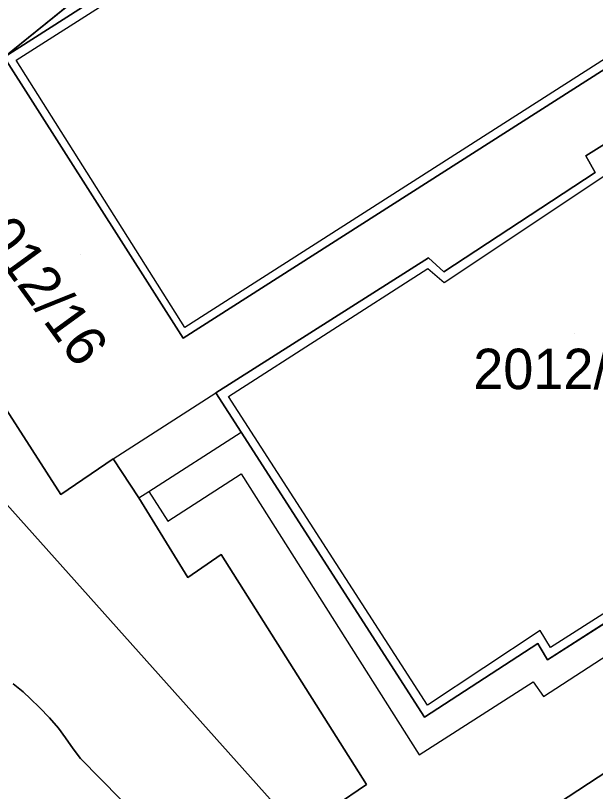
# Model space of a CAD drawing. Extents: x -263423 to -261326, y -1240067 to -1237864.
# Drawn here: x -262201.44 to -262172.74, y -1239614.88 to -1239576.5 of the extents above; entities that cross this region are included whole.
import ezdxf

# ---------------------------------------------------------------- set-up
doc = ezdxf.new("R2010")
doc.units = 0
for name, color, linetype in [('body_kn', 7, 'Continuous'), ('kladpar_druhypozemkov', 7, 'Continuous'), ('kladpar_hranice', 7, 'Continuous'), ('kladpar_parcelnecisla', 7, 'Continuous'), ('kladpar_plochy', 7, 'Continuous'), ('zappar_hrandruhpozemk', 7, 'Continuous')]:
    doc.layers.add(name, color=color, linetype=linetype)

msp = doc.modelspace()

# ---------------------------------------------------------------- linework, layer by layer
at = {"layer": 'body_kn'}
for p, q in [((-262201.41, -1239578.71), (-262201.41, -1239578.71)), ((-262173.21, -1239583.44), (-262173.21, -1239583.44)), ((-262172.75, -1239584.26), (-262172.75, -1239584.26)), ((-262181.01, -1239588.49), (-262181.01, -1239588.49)), ((-262181.04, -1239589.02), (-262181.04, -1239589.02)), ((-262180.25, -1239589.18), (-262180.25, -1239589.18)), ((-262180.23, -1239589.7), (-262180.23, -1239589.7)), ((-262193.06, -1239591.94), (-262193.06, -1239591.94)), ((-262193.15, -1239592.46), (-262193.15, -1239592.46)), ((-262191.53, -1239595.17), (-262191.53, -1239595.17)), ((-262191.53, -1239595.17), (-262191.53, -1239595.17)), ((-262190.9, -1239595.35), (-262190.9, -1239595.35)), ((-262190.28, -1239597.1), (-262190.28, -1239597.1)), ((-262196.61, -1239598.42), (-262196.61, -1239598.42)), ((-262196.61, -1239598.42), (-262196.61, -1239598.42)), ((-262190.27, -1239599.17), (-262190.27, -1239599.17)), ((-262199.19, -1239600.19), (-262199.19, -1239600.19)), ((-262195.33, -1239600.35), (-262195.33, -1239600.35)), ((-262195.33, -1239600.35), (-262195.33, -1239600.35)), ((-262194.85, -1239600.04), (-262194.85, -1239600.04)), ((-262193.91, -1239601.51), (-262193.91, -1239601.51)), ((-262191.27, -1239603.15), (-262191.27, -1239603.15)), ((-262192.91, -1239604.3), (-262192.91, -1239604.3)), ((-262175.47, -1239606.91), (-262175.47, -1239606.91)), ((-262175.6, -1239607.55), (-262175.6, -1239607.55)), ((-262175.47, -1239607.76), (-262175.47, -1239607.76)), ((-262174.96, -1239607.76), (-262174.96, -1239607.76)), ((-262175.12, -1239608.37), (-262175.12, -1239608.37)), ((-262175.83, -1239609.45), (-262175.83, -1239609.45)), ((-262201.06, -1239609.94), (-262201.06, -1239609.94)), ((-262200.7, -1239610.3), (-262200.7, -1239610.3)), ((-262175.32, -1239610.18), (-262175.32, -1239610.18)), ((-262200.25, -1239610.72), (-262200.25, -1239610.72)), ((-262181.06, -1239610.61), (-262181.06, -1239610.61)), ((-262199.75, -1239611.24), (-262199.75, -1239611.24)), ((-262181.2, -1239611.2), (-262181.2, -1239611.2)), ((-262199.32, -1239611.75), (-262199.32, -1239611.75)), ((-262198.97, -1239612.22), (-262198.97, -1239612.22)), ((-262198.58, -1239612.76), (-262198.58, -1239612.76)), ((-262181.46, -1239613.06), (-262181.46, -1239613.06)), ((-262198.23, -1239613.24), (-262198.23, -1239613.24)), ((-262184.07, -1239614.53), (-262184.07, -1239614.53))]:
    msp.add_line(p, q, dxfattribs=at)
at = {"layer": 'kladpar_druhypozemkov'}
for p, q in [((-262198.22, -1239588.31), (-262198.22, -1239588.31)), ((-262173.8, -1239592.21), (-262173.8, -1239592.21))]:
    msp.add_line(p, q, dxfattribs=at)
at = {"layer": 'kladpar_hranice'}
for points in [[(-262172.53, -1239554.74), (-262202, -1239578.57), (-262209.29, -1239584.5), (-262209.65, -1239583.94), (-262210.92, -1239581.88), (-262212.61, -1239580.12), (-262222.22, -1239576.24), (-262217.07, -1239572.94)], [(-262147, -1239597.8), (-262159.32, -1239605.61), (-262156.38, -1239610.4), (-262163.04, -1239614.79), (-262166.19, -1239609.97), (-262182.47, -1239620.63), (-262185.67, -1239615.62), (-262184.07, -1239614.53), (-262191.27, -1239603.15), (-262192.91, -1239604.3), (-262195.33, -1239600.35), (-262196.61, -1239598.42), (-262199.19, -1239600.19), (-262209.29, -1239584.5), (-262202, -1239578.57), (-262193.15, -1239592.46), (-262164.33, -1239574.06), (-262173.21, -1239560.18), (-262202, -1239578.57), (-262172.53, -1239554.74), (-262158.3, -1239578.73)], [(-262202, -1239578.57), (-262173.21, -1239560.18), (-262164.33, -1239574.06), (-262193.15, -1239592.46), (-262202, -1239578.57)], [(-262191.53, -1239595.17), (-262181.01, -1239588.49), (-262180.25, -1239589.18), (-262172.75, -1239584.26), (-262173.21, -1239583.44), (-262162.34, -1239576.65), (-262152.3, -1239592.7), (-262157.87, -1239596.21), (-262157.42, -1239597.01), (-262175.12, -1239608.37), (-262175.47, -1239607.76), (-262175.6, -1239607.55), (-262181.2, -1239611.2), (-262190.28, -1239597.1), (-262191.53, -1239595.17)], [(-262162.34, -1239576.65), (-262173.21, -1239583.44), (-262172.75, -1239584.26), (-262180.25, -1239589.18), (-262181.01, -1239588.49), (-262191.53, -1239595.17), (-262190.28, -1239597.1), (-262181.2, -1239611.2), (-262175.6, -1239607.55), (-262175.47, -1239607.76), (-262175.12, -1239608.37), (-262157.42, -1239597.01), (-262157.87, -1239596.21), (-262152.3, -1239592.7), (-262162.34, -1239576.65)], [(-262164.49, -1239642.48), (-262164.87, -1239642.06), (-262213.38, -1239587.82), (-262209.29, -1239584.5), (-262199.19, -1239600.19), (-262196.61, -1239598.42), (-262195.33, -1239600.35), (-262192.91, -1239604.3), (-262191.27, -1239603.15), (-262184.07, -1239614.53), (-262185.67, -1239615.62), (-262182.47, -1239620.63), (-262166.19, -1239609.97), (-262163.04, -1239614.79), (-262156.38, -1239610.4), (-262159.32, -1239605.61), (-262147, -1239597.8), (-262137.26, -1239614.22), (-262137.96, -1239614.67), (-262132.87, -1239623.26), (-262164.49, -1239642.48)], [(-262213.38, -1239587.82), (-262164.87, -1239642.06)], [(-262195.26, -1239616.26), (-262198.23, -1239613.24), (-262198.58, -1239612.76), (-262198.97, -1239612.22), (-262199.32, -1239611.75), (-262199.75, -1239611.24), (-262200.25, -1239610.72), (-262200.7, -1239610.3), (-262201.06, -1239609.94), (-262201.55, -1239609.55)], [(-262201.55, -1239609.55), (-262201.06, -1239609.94), (-262200.7, -1239610.3), (-262200.25, -1239610.72), (-262199.75, -1239611.24), (-262199.32, -1239611.75), (-262198.97, -1239612.22), (-262198.58, -1239612.76), (-262198.23, -1239613.24), (-262195.26, -1239616.26)]]:
    msp.add_lwpolyline(points, dxfattribs=at)
at = {"layer": 'kladpar_plochy'}
for p, q in [((-262172.53, -1239554.74), (-262202, -1239578.57)), ((-262202, -1239578.57), (-262172.53, -1239554.74)), ((-262173.21, -1239560.18), (-262202, -1239578.57)), ((-262193.15, -1239592.46), (-262164.33, -1239574.06)), ((-262162.34, -1239576.65), (-262173.21, -1239583.44)), ((-262202, -1239578.57), (-262193.15, -1239592.46)), ((-262173.21, -1239583.44), (-262172.75, -1239584.26)), ((-262172.75, -1239584.26), (-262180.25, -1239589.18)), ((-262199.19, -1239600.19), (-262209.29, -1239584.5)), ((-262181.01, -1239588.49), (-262191.53, -1239595.17)), ((-262180.25, -1239589.18), (-262181.01, -1239588.49)), ((-262191.53, -1239595.17), (-262190.28, -1239597.1)), ((-262190.28, -1239597.1), (-262181.2, -1239611.2)), ((-262175.12, -1239608.37), (-262157.42, -1239597.01)), ((-262196.61, -1239598.42), (-262199.19, -1239600.19)), ((-262195.33, -1239600.35), (-262196.61, -1239598.42)), ((-262192.91, -1239604.3), (-262195.33, -1239600.35)), ((-262191.27, -1239603.15), (-262192.91, -1239604.3)), ((-262184.07, -1239614.53), (-262191.27, -1239603.15)), ((-262181.2, -1239611.2), (-262175.6, -1239607.55)), ((-262175.6, -1239607.55), (-262175.47, -1239607.76)), ((-262175.47, -1239607.76), (-262175.12, -1239608.37)), ((-262166.19, -1239609.97), (-262182.47, -1239620.63)), ((-262185.67, -1239615.62), (-262184.07, -1239614.53))]:
    msp.add_line(p, q, dxfattribs=at)
for points in [[(-262202, -1239578.57), (-262173.21, -1239560.18), (-262164.33, -1239574.06), (-262193.15, -1239592.46)], [(-262191.53, -1239595.17), (-262181.01, -1239588.49), (-262180.25, -1239589.18), (-262172.75, -1239584.26), (-262173.21, -1239583.44), (-262162.34, -1239576.65), (-262152.3, -1239592.7), (-262157.87, -1239596.21), (-262157.42, -1239597.01), (-262175.12, -1239608.37), (-262175.47, -1239607.76), (-262175.6, -1239607.55), (-262181.2, -1239611.2), (-262190.28, -1239597.1)], [(-262164.49, -1239642.48), (-262164.87, -1239642.06), (-262213.38, -1239587.82), (-262209.29, -1239584.5), (-262199.19, -1239600.19), (-262196.61, -1239598.42), (-262195.33, -1239600.35), (-262192.91, -1239604.3), (-262191.27, -1239603.15), (-262184.07, -1239614.53), (-262185.67, -1239615.62), (-262182.47, -1239620.63), (-262166.19, -1239609.97), (-262163.04, -1239614.79), (-262156.38, -1239610.4), (-262159.32, -1239605.61), (-262147, -1239597.8), (-262137.26, -1239614.22), (-262137.96, -1239614.67), (-262132.87, -1239623.26)]]:
    msp.add_lwpolyline(points, close=True, dxfattribs=at)
for points in [[(-262213.38, -1239587.82), (-262164.87, -1239642.06)], [(-262195.26, -1239616.26), (-262198.23, -1239613.24), (-262198.58, -1239612.76), (-262198.97, -1239612.22), (-262199.32, -1239611.75), (-262199.75, -1239611.24), (-262200.25, -1239610.72), (-262200.7, -1239610.3), (-262201.06, -1239609.94), (-262201.55, -1239609.55)], [(-262201.55, -1239609.55), (-262201.06, -1239609.94), (-262200.7, -1239610.3), (-262200.25, -1239610.72), (-262199.75, -1239611.24), (-262199.32, -1239611.75), (-262198.97, -1239612.22), (-262198.58, -1239612.76), (-262198.23, -1239613.24), (-262195.26, -1239616.26)]]:
    msp.add_lwpolyline(points, dxfattribs=at)
at = {"layer": 'zappar_hrandruhpozemk'}
for p, q in [((-262201.41, -1239578.71), (-262173.34, -1239560.78)), ((-262164.89, -1239573.91), (-262193.06, -1239591.94)), ((-262193.06, -1239591.94), (-262201.41, -1239578.71)), ((-262180.23, -1239589.7), (-262172.23, -1239584.38)), ((-262196.61, -1239598.42), (-262191.53, -1239595.17)), ((-262157.96, -1239596.84), (-262174.96, -1239607.76)), ((-262194.85, -1239600.04), (-262190.28, -1239597.1)), ((-262175.32, -1239610.18), (-262155.53, -1239597.29)), ((-262195.33, -1239600.35), (-262194.85, -1239600.04))]:
    msp.add_line(p, q, dxfattribs=at)
for points in [[(-262174.96, -1239607.76), (-262175.47, -1239606.91), (-262181.06, -1239610.61), (-262190.9, -1239595.35), (-262181.04, -1239589.02), (-262180.23, -1239589.7)], [(-262194.85, -1239600.04), (-262193.91, -1239601.51), (-262190.27, -1239599.17), (-262181.46, -1239613.06), (-262175.83, -1239609.45), (-262175.32, -1239610.18)]]:
    msp.add_lwpolyline(points, dxfattribs=at)

# ---------------------------------------------------------------- texts
at = {"layer": 'kladpar_parcelnecisla'}
msp.add_text('2012/16', height=2, rotation=306, dxfattribs=at).set_placement((-262204.045, -1239586.185))
msp.add_text('2012/18', height=2, dxfattribs=at).set_placement((-262178.79, -1239594.98))

doc.saveas('drawing.dxf')
